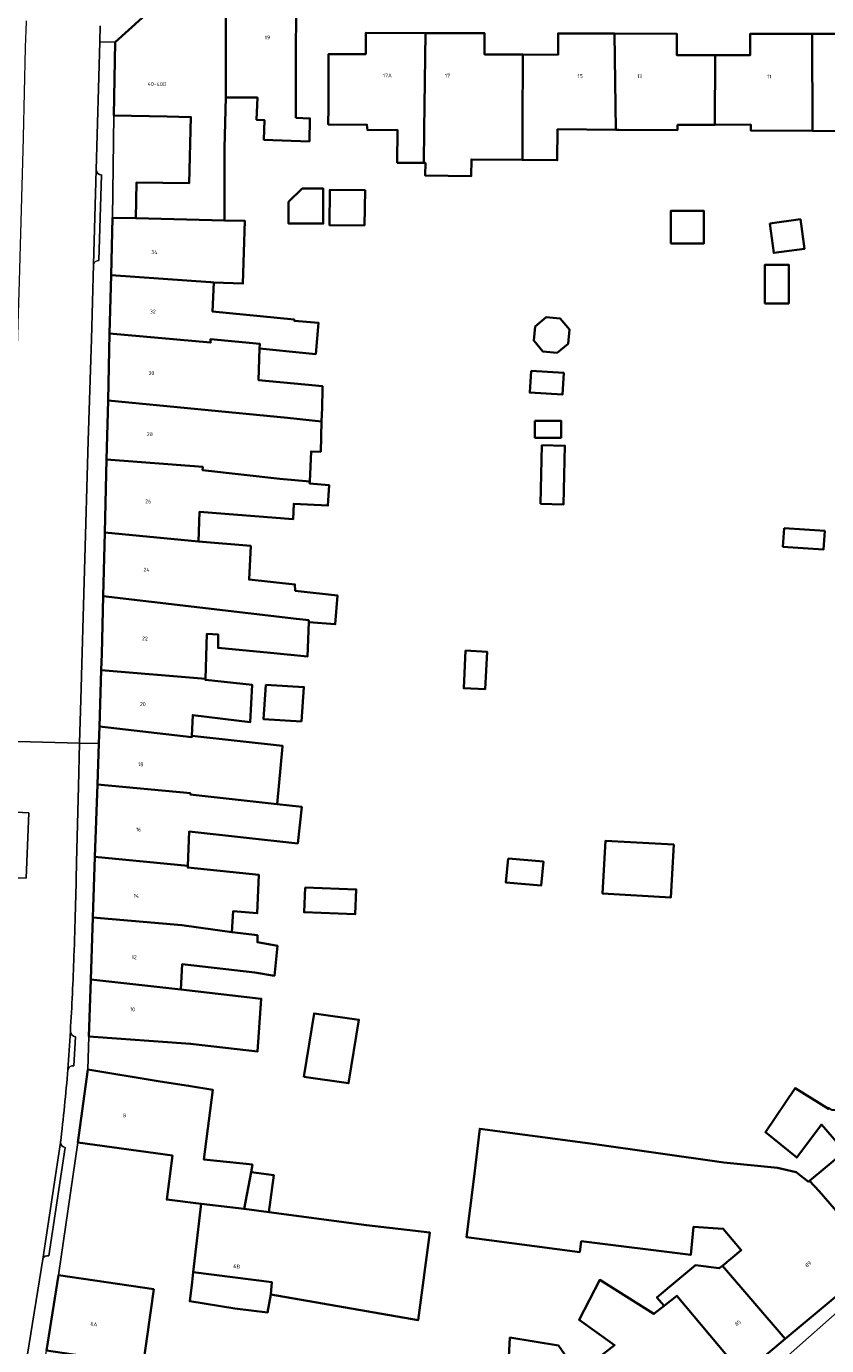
# Model space of a CAD drawing. Header units: metres. Extents: x 197700 to 204338, y 317132 to 325229.
# Tile 851 of 1056: x 202798 to 202874, y 320112 to 320236. Entities that reach past the tile are written whole.
import ezdxf
from ezdxf.enums import TextEntityAlignment as Align

# ---------------------------------------------------------------- set-up
doc = ezdxf.new("R2010")
doc.units = ezdxf.units.M
for name, color, linetype, lineweight in [('B-WE-OG-BEBOUWING-GV', 7, 'Continuous', 35), ('B-WE-OG-BEBOUWING-T18', 10, 'Continuous', 18), ('B-WE-OG-TERREIN_ERF-GV', 7, 'Continuous', 18), ('B-WE-VH-VERHARDING_ASFALT-GV', 252, 'Continuous', 18), ('B-WE-VH-VERHARDING_BETONSTRAATSTEEN-GV', 252, 'Continuous', 18), ('B-WE-VH-VERHARDING_STRAATBAKSTEEN-GV', 252, 'Continuous', 18), ('B-WE-VH-VERHARDING_TEGEL-GV', 252, 'Continuous', 18)]:
    doc.layers.add(name, color=color, linetype=linetype, lineweight=lineweight)
doc.styles.add('NLCS-ISO-M200-T18', font='NLCS-ISO.ttf', dxfattribs={"height": 0.36})

msp = doc.modelspace()

# ---------------------------------------------------------------- linework, layer by layer
at = {"layer": 'B-WE-OG-BEBOUWING-GV'}
for points in [[(202811.682, 320227.584), (202812.791, 320227.562), (202813.915, 320227.539), (202813.756, 320221.35), (202808.803, 320221.404), (202808.751, 320218.052), (202817.055, 320217.851), (202817.064, 320224.671), (202817.178, 320229.394), (202817.178, 320237.954), (202810.595, 320237.973), (202806.821, 320234.568), (202806.683, 320227.684)], [(202823.752, 320227.465), (202823.767, 320232.935), (202823.781, 320237.935), (202817.178, 320237.954), (202817.178, 320229.394), (202820.15, 320229.378), (202820.071, 320227.291), (202820.808, 320227.264), (202820.761, 320225.414), (202825.035, 320225.26), (202825.082, 320227.412)], [(202835.918, 320235.428), (202830.316, 320235.444), (202830.31, 320233.444), (202826.82, 320233.454), (202826.806, 320228.454), (202826.802, 320226.857), (202830.422, 320226.817), (202830.49, 320226.324), (202833.288, 320226.343), (202833.269, 320223.255), (202835.747, 320223.24), (202835.791, 320226.36)], [(202845.016, 320223.528), (202845.009, 320226.836), (202845.049, 320233.403), (202841.454, 320233.413), (202841.46, 320235.413), (202835.918, 320235.428), (202835.791, 320226.36), (202835.747, 320223.24), (202835.904, 320223.239), (202835.897, 320222.058), (202840.211, 320222.014), (202840.227, 320223.577)], [(202845.049, 320233.403), (202845.009, 320226.836), (202845.016, 320223.528), (202848.277, 320223.495), (202848.307, 320226.394), (202853.767, 320226.356), (202853.658, 320235.38), (202848.359, 320235.393), (202848.355, 320233.393)], [(202853.767, 320226.356), (202854.057, 320226.354), (202859.547, 320226.316), (202859.563, 320226.8), (202863.071, 320226.82), (202863.103, 320233.353), (202859.488, 320233.365), (202859.493, 320235.365), (202853.658, 320235.38)], [(202863.103, 320233.353), (202863.071, 320226.82), (202866.426, 320226.839), (202866.432, 320226.284), (202872.227, 320226.257), (202872.204, 320235.342), (202866.366, 320235.343), (202866.366, 320233.343)], [(202872.227, 320226.257), (202877.629, 320226.232), (202877.632, 320226.753), (202881.038, 320226.767), (202881.296, 320226.768), (202881.324, 320233.325), (202877.527, 320233.341), (202877.527, 320235.341), (202872.204, 320235.342)], [(202823.073, 320219.588), (202823.073, 320217.551), (202826.32, 320217.551), (202826.32, 320220.831), (202824.354, 320220.831)], [(202830.201, 320217.361), (202830.252, 320220.679), (202826.951, 320220.722), (202826.908, 320217.412)], [(202816.057, 320212.029), (202818.79, 320211.918), (202818.985, 320217.804), (202817.055, 320217.851), (202808.751, 320218.052), (202806.553, 320218.105), (202806.422, 320212.707), (202815.756, 320212.068)], [(202858.946, 320215.672), (202862.028, 320215.672), (202862.028, 320218.752), (202858.946, 320218.752)], [(202868.22, 320217.568), (202868.593, 320214.795), (202871.461, 320215.18), (202871.088, 320217.953)], [(202867.761, 320210.056), (202869.995, 320210.056), (202869.995, 320213.686), (202867.761, 320213.686)], [(202806.289, 320207.251), (202815.751, 320206.388), (202815.759, 320206.716), (202820.372, 320206.276), (202820.357, 320205.833), (202824.69, 320205.396), (202825.621, 320205.302), (202825.865, 320208.254), (202823.619, 320208.414), (202823.606, 320208.55), (202815.945, 320209.295), (202816.057, 320212.029), (202815.756, 320212.068), (202806.422, 320212.707)], [(202846.201, 320207.904), (202846.079, 320206.573), (202846.934, 320205.546), (202848.265, 320205.425), (202849.292, 320206.28), (202849.413, 320207.61), (202848.558, 320208.637), (202847.227, 320208.759)], [(202820.357, 320205.833), (202820.372, 320206.276), (202815.759, 320206.716), (202815.751, 320206.388), (202806.289, 320207.251), (202806.136, 320200.941), (202822.973, 320199.315), (202826.173, 320198.97), (202826.209, 320200.254), (202826.259, 320202.018), (202826.267, 320202.291), (202824.595, 320202.453), (202820.262, 320202.873)], [(202845.82, 320203.721), (202845.696, 320201.691), (202848.766, 320201.504), (202848.889, 320203.534)], [(202806.136, 320200.941), (202806.002, 320195.424), (202815.021, 320194.729), (202815.005, 320194.43), (202822.252, 320193.613), (202825.058, 320193.343), (202825.19, 320196.18), (202826.093, 320196.151), (202826.173, 320198.97), (202822.973, 320199.315)], [(202846.19, 320199.054), (202846.19, 320197.46), (202848.633, 320197.46), (202848.633, 320199.054)], [(202846.711, 320191.258), (202848.869, 320191.205), (202849.003, 320196.709), (202846.845, 320196.761)], [(202805.835, 320188.557), (202814.628, 320187.727), (202814.728, 320190.522), (202823.5, 320189.805), (202823.564, 320191.261), (202826.761, 320191.087), (202826.873, 320193.011), (202825.05, 320193.181), (202825.058, 320193.343), (202822.252, 320193.613), (202815.005, 320194.43), (202815.021, 320194.729), (202806.002, 320195.424)], [(202814.628, 320187.727), (202805.835, 320188.557), (202805.691, 320182.604), (202823.807, 320180.461), (202824.968, 320180.339), (202824.962, 320180.152), (202827.453, 320179.967), (202827.655, 320182.668), (202823.707, 320183.105), (202823.675, 320183.7), (202819.376, 320184.159), (202819.525, 320187.307)], [(202869.579, 320188.987), (202869.455, 320187.231), (202873.243, 320186.962), (202873.368, 320188.718)], [(202821.378, 320177.277), (202824.855, 320176.949), (202824.962, 320180.152), (202824.968, 320180.339), (202823.807, 320180.461), (202805.691, 320182.604), (202805.559, 320177.191), (202805.507, 320175.663), (202815.271, 320174.85), (202815.416, 320179.065), (202816.46, 320179.015), (202816.453, 320177.742)], [(202839.686, 320177.488), (202839.501, 320173.962), (202841.509, 320173.857), (202841.693, 320177.383)], [(202814.011, 320169.485), (202814.084, 320171.443), (202819.473, 320170.787), (202819.643, 320174.288), (202815.267, 320174.743), (202815.271, 320174.85), (202805.507, 320175.663), (202805.328, 320170.371), (202814.007, 320169.384)], [(202824.297, 320170.844), (202824.507, 320174.061), (202820.94, 320174.271), (202820.73, 320171.054)], [(202805.273, 320168.76), (202805.143, 320164.936), (202813.858, 320164.107), (202813.854, 320163.975), (202821.996, 320163.085), (202822.513, 320168.493), (202822.517, 320168.541), (202814.011, 320169.485), (202814.007, 320169.384), (202805.328, 320170.371)], [(202805.143, 320164.936), (202804.913, 320158.142), (202813.623, 320157.299), (202813.736, 320160.506), (202823.933, 320159.395), (202824.314, 320162.832), (202821.996, 320163.085), (202813.854, 320163.975), (202813.858, 320164.107)], [(202859.22, 320159.289), (202852.804, 320159.647), (202852.528, 320154.7), (202858.944, 320154.342)], [(202817.763, 320151.064), (202817.881, 320153.052), (202820.142, 320152.844), (202820.282, 320156.454), (202813.617, 320157.134), (202813.623, 320157.299), (202804.913, 320158.142), (202804.72, 320152.463), (202813.071, 320151.733)], [(202843.669, 320157.984), (202843.455, 320155.73), (202846.76, 320155.448), (202846.975, 320157.703)], [(202824.621, 320155.279), (202824.523, 320152.94), (202829.326, 320152.752), (202829.425, 320155.091)], [(202817.763, 320151.064), (202813.071, 320151.733), (202804.72, 320152.463), (202804.523, 320146.649), (202812.972, 320145.683), (202813.08, 320148.066), (202819.919, 320147.282), (202821.749, 320146.984), (202822.019, 320149.804), (202820.146, 320150.13), (202820.15, 320150.788)], [(202804.523, 320146.649), (202804.341, 320141.295), (202813.879, 320140.608), (202820.153, 320139.871), (202820.506, 320144.822), (202812.972, 320145.683)], [(202824.489, 320137.5), (202828.702, 320136.905), (202829.673, 320142.861), (202825.46, 320143.456)], [(202803.3, 320131.339), (202812.172, 320130.12), (202811.641, 320125.988), (202814.87, 320125.592), (202818.903, 320125.114), (202819.552, 320128.562), (202819.685, 320129.267), (202815.133, 320129.734), (202815.965, 320136.285), (202813.692, 320136.672), (202811.038, 320137.075), (202804.236, 320138.186)], [(202878.47, 320120.284), (202878.491, 320120.301), (202886.569, 320127.558), (202880.387, 320134.301), (202874.007, 320134.419), (202873.725, 320134.584), (202873.712, 320134.487), (202870.585, 320136.437), (202867.8, 320132.324), (202870.751, 320129.931), (202873.067, 320133.019), (202875.265, 320130.508), (202871.935, 320127.739), (202872.859, 320126.768)], [(202840.438, 320127.891), (202839.777, 320122.458), (202850.394, 320121.061), (202850.525, 320122.083), (202860.804, 320120.797), (202861.054, 320123.418), (202863.843, 320123.248), (202865.541, 320121.256), (202863.764, 320119.782), (202869.663, 320112.911), (202878.47, 320120.284), (202872.859, 320126.768), (202871.935, 320127.739), (202871.842, 320127.662), (202870.679, 320128.546), (202868.951, 320128.956), (202863.891, 320129.477), (202851.356, 320131.263), (202841.015, 320132.632)], [(202821.233, 320124.804), (202821.696, 320128.277), (202819.552, 320128.562), (202818.903, 320125.114)], [(202818.903, 320125.114), (202814.87, 320125.592), (202814.126, 320119.192), (202821.515, 320118.236), (202821.405, 320117.087), (202835.22, 320114.663), (202836.309, 320122.914), (202830.383, 320123.584), (202821.233, 320124.804)], [(202814.015, 320118.236), (202813.807, 320116.445), (202818.04, 320115.783), (202821.099, 320115.408), (202821.405, 320117.087), (202821.515, 320118.236), (202814.126, 320119.192)], [(202869.663, 320112.911), (202863.764, 320119.782), (202863.481, 320119.547), (202861.243, 320119.822), (202858.804, 320117.8), (202857.632, 320116.814), (202858.303, 320116.017), (202859.503, 320116.965), (202865.678, 320109.583)], [(202801.487, 320118.91), (202800.369, 320111.815), (202809.438, 320110.485), (202810.418, 320117.58)], [(202857.815, 320103.014), (202865.678, 320109.583), (202859.503, 320116.965), (202858.303, 320116.017), (202857.341, 320115.257), (202852.271, 320118.449), (202850.328, 320114.718), (202853.658, 320112.344), (202851.223, 320110.419)], [(202844.729, 320105.242), (202845.238, 320105.668), (202851.694, 320097.89), (202851.901, 320098.073), (202857.815, 320103.014), (202851.223, 320110.419), (202850.252, 320109.651), (202848.391, 320112.306), (202843.842, 320113.043), (202843.648, 320109.529), (202838.054, 320109.692), (202837.839, 320105.534)]]:
    msp.add_lwpolyline(points, close=True, dxfattribs=at)
at = {"layer": 'B-WE-OG-TERREIN_ERF-GV'}
for points in [[(202823.781, 320237.935), (202823.767, 320232.935), (202823.752, 320227.465), (202825.082, 320227.412), (202825.035, 320225.26), (202820.761, 320225.414), (202820.808, 320227.264), (202820.071, 320227.291), (202820.15, 320229.378), (202817.178, 320229.394), (202817.064, 320224.671), (202817.055, 320217.851), (202818.985, 320217.804), (202818.79, 320211.918), (202816.057, 320212.029), (202815.945, 320209.295), (202823.606, 320208.55), (202823.619, 320208.414), (202825.865, 320208.254), (202825.621, 320205.302), (202824.69, 320205.396), (202820.357, 320205.833), (202820.262, 320202.873), (202824.595, 320202.453), (202826.267, 320202.291), (202826.259, 320202.018), (202826.209, 320200.254), (202826.173, 320198.97), (202826.093, 320196.151), (202825.19, 320196.18), (202825.058, 320193.343), (202825.05, 320193.181), (202826.873, 320193.011), (202826.761, 320191.087), (202823.564, 320191.261), (202823.5, 320189.805), (202814.728, 320190.522), (202814.628, 320187.727), (202819.525, 320187.307), (202819.376, 320184.159), (202823.675, 320183.7), (202823.707, 320183.105), (202827.655, 320182.668), (202827.453, 320179.967), (202824.962, 320180.152), (202824.855, 320176.949), (202821.378, 320177.277), (202816.453, 320177.742), (202816.46, 320179.015), (202815.416, 320179.065), (202815.271, 320174.85), (202815.267, 320174.743), (202819.643, 320174.288), (202819.473, 320170.787), (202814.084, 320171.443), (202814.011, 320169.485), (202822.517, 320168.541), (202822.513, 320168.493), (202821.996, 320163.085), (202824.314, 320162.832), (202823.933, 320159.395), (202813.736, 320160.506), (202813.623, 320157.299), (202813.617, 320157.134), (202820.282, 320156.454), (202820.142, 320152.844), (202817.881, 320153.052), (202817.763, 320151.064), (202820.15, 320150.788), (202820.146, 320150.13), (202822.019, 320149.804), (202821.749, 320146.984), (202819.919, 320147.282), (202813.08, 320148.066), (202812.972, 320145.683), (202820.506, 320144.822), (202820.153, 320139.871), (202813.879, 320140.608), (202804.341, 320141.295), (202804.236, 320138.186), (202811.038, 320137.075), (202813.692, 320136.672), (202815.965, 320136.285), (202815.133, 320129.734), (202819.685, 320129.267), (202819.552, 320128.562), (202821.696, 320128.277), (202821.233, 320124.804), (202830.383, 320123.584), (202836.309, 320122.914), (202835.22, 320114.663), (202821.405, 320117.087), (202821.099, 320115.408), (202818.04, 320115.783), (202813.807, 320116.445), (202814.015, 320118.236), (202814.126, 320119.192), (202814.87, 320125.592), (202811.641, 320125.988), (202812.172, 320130.12), (202803.3, 320131.339), (202801.487, 320118.91), (202810.418, 320117.58), (202809.438, 320110.485)], [(202877.629, 320226.232), (202872.227, 320226.257), (202866.432, 320226.284), (202866.426, 320226.839), (202863.071, 320226.82), (202859.563, 320226.8), (202859.547, 320226.316), (202854.057, 320226.354), (202853.767, 320226.356), (202848.307, 320226.394), (202848.277, 320223.495), (202845.016, 320223.528), (202840.227, 320223.577), (202840.211, 320222.014), (202835.897, 320222.058), (202835.904, 320223.239), (202835.747, 320223.24), (202833.269, 320223.255), (202833.288, 320226.343), (202830.49, 320226.324), (202830.422, 320226.817), (202826.802, 320226.857), (202826.806, 320228.454), (202826.82, 320233.454), (202830.31, 320233.444), (202830.316, 320235.444), (202835.918, 320235.428), (202841.46, 320235.413), (202841.454, 320233.413), (202845.049, 320233.403), (202848.355, 320233.393), (202848.359, 320235.393), (202853.658, 320235.38), (202859.493, 320235.365), (202859.488, 320233.365), (202863.103, 320233.353), (202866.366, 320233.343), (202866.366, 320235.343), (202872.204, 320235.342), (202877.527, 320235.341)], [(202851.223, 320110.419), (202853.658, 320112.344), (202850.328, 320114.718), (202852.271, 320118.449), (202857.341, 320115.257), (202858.303, 320116.017), (202857.632, 320116.814), (202858.804, 320117.8), (202861.243, 320119.822), (202863.481, 320119.547), (202863.764, 320119.782), (202865.541, 320121.256), (202863.843, 320123.248), (202861.054, 320123.418), (202860.804, 320120.797), (202850.525, 320122.083), (202850.394, 320121.061), (202839.777, 320122.458), (202840.438, 320127.891), (202841.015, 320132.632), (202851.356, 320131.263), (202863.891, 320129.477), (202868.951, 320128.956), (202870.679, 320128.546), (202871.842, 320127.662), (202871.935, 320127.739), (202875.265, 320130.508), (202873.067, 320133.019), (202870.751, 320129.931), (202867.8, 320132.324), (202870.585, 320136.437), (202873.712, 320134.487)], [(202843.648, 320109.529), (202843.842, 320113.043), (202848.391, 320112.306), (202850.252, 320109.651)]]:
    msp.add_lwpolyline(points, dxfattribs=at)
for points in [[(202812.791, 320227.562), (202811.682, 320227.584), (202806.683, 320227.684), (202806.553, 320218.105), (202808.751, 320218.052), (202808.803, 320221.404), (202813.756, 320221.35), (202813.915, 320227.539)], [(202823.073, 320219.588), (202824.354, 320220.831), (202826.32, 320220.831), (202826.32, 320217.551), (202823.073, 320217.551)], [(202826.951, 320220.722), (202830.252, 320220.679), (202830.201, 320217.361), (202826.908, 320217.412)], [(202858.946, 320215.672), (202858.946, 320218.752), (202862.028, 320218.752), (202862.028, 320215.672)], [(202868.22, 320217.568), (202871.088, 320217.953), (202871.461, 320215.18), (202868.593, 320214.795)], [(202867.761, 320210.056), (202867.761, 320213.686), (202869.995, 320213.686), (202869.995, 320210.056)], [(202846.201, 320207.904), (202847.227, 320208.759), (202848.558, 320208.637), (202849.413, 320207.61), (202849.292, 320206.28), (202848.265, 320205.425), (202846.934, 320205.546), (202846.079, 320206.573)], [(202845.82, 320203.721), (202848.889, 320203.534), (202848.766, 320201.504), (202845.696, 320201.691)], [(202846.19, 320199.054), (202848.633, 320199.054), (202848.633, 320197.46), (202846.19, 320197.46)], [(202846.711, 320191.258), (202846.845, 320196.761), (202849.003, 320196.709), (202848.869, 320191.205)], [(202869.579, 320188.987), (202873.368, 320188.718), (202873.243, 320186.962), (202869.455, 320187.231)], [(202839.686, 320177.488), (202841.693, 320177.383), (202841.509, 320173.857), (202839.501, 320173.962)], [(202824.297, 320170.844), (202820.73, 320171.054), (202820.94, 320174.271), (202824.507, 320174.061)], [(202859.22, 320159.289), (202858.944, 320154.342), (202852.528, 320154.7), (202852.804, 320159.647)], [(202843.669, 320157.984), (202846.975, 320157.703), (202846.76, 320155.448), (202843.455, 320155.73)], [(202824.621, 320155.279), (202829.425, 320155.091), (202829.326, 320152.752), (202824.523, 320152.94)], [(202824.489, 320137.5), (202825.46, 320143.456), (202829.673, 320142.861), (202828.702, 320136.905)]]:
    msp.add_lwpolyline(points, close=True, dxfattribs=at)
at = {"layer": 'B-WE-VH-VERHARDING_ASFALT-GV'}
msp.add_lwpolyline([(202911.915, 320144.959), (202909.716, 320147.142), (202909.543, 320146.953), (202906.96, 320144.355), (202902.964, 320140.556), (202862.366, 320104.668), (202807.439, 320055.528), (202809.56, 320053.322)], close=True, dxfattribs=at)
at = {"layer": 'B-WE-VH-VERHARDING_BETONSTRAATSTEEN-GV'}
for points in [[(202805.034, 320222.586), (202804.78, 320213.715)], [(202805.289, 320214.079), (202805.522, 320222.116)], [(202802.93, 320138.551), (202803.082, 320141.242)], [(202801.675, 320131.35), (202800.007, 320120.411)], [(202800.579, 320120.705), (202802.124, 320130.878)]]:
    msp.add_lwpolyline(points, dxfattribs=at)
for points in [[(202805.522, 320222.116, -0.3841553), (202805.034, 320222.586)], [(202804.78, 320213.715, -0.3750709), (202805.289, 320214.079)], [(202802.604, 320141.781, -0.0058476), (202802.363, 320138.183)], [(202803.082, 320141.242, -0.3451296), (202802.604, 320141.781)], [(202802.363, 320138.183, -0.3585531), (202802.93, 320138.551)], [(202802.124, 320130.878, -0.3853052), (202801.675, 320131.35)], [(202800.007, 320120.411, -0.4006048), (202800.579, 320120.705)]]:
    msp.add_lwpolyline(points, format="xyb", dxfattribs=at)
at = {"layer": 'B-WE-VH-VERHARDING_STRAATBAKSTEEN-GV'}
for points in [[(202798.457, 320236.578), (202798.454, 320236.488), (202798.377, 320234.091), (202798.376, 320234.035), (202798.176, 320225.656), (202798.174, 320225.561), (202797.788, 320212.149), (202797.664, 320208.123), (202797.422, 320199.667), (202797.414, 320199.465), (202797.243, 320195.071), (202797.241, 320195.026), (202796.911, 320182.892), (202796.746, 320176.755), (202796.614, 320171.947), (202796.532, 320168.978), (202803.474, 320168.809), (202803.595, 320172.908), (202804.284, 320197.166), (202804.59, 320206.703), (202804.78, 320213.715), (202805.034, 320222.586), (202805.355, 320234.593), (202805.39, 320236.099)], [(202803.18, 320157.638), (202803.354, 320164.736), (202803.474, 320168.809), (202796.532, 320168.978), (202796.501, 320167.834), (202796.49, 320167.401), (202796.358, 320162.38), (202798.712, 320162.269), (202798.462, 320156.155), (202796.198, 320156.233), (202796.157, 320154.67)], [(202789.767, 320057.799), (202791.42, 320067.71), (202797.147, 320102.588), (202800.007, 320120.411), (202801.675, 320131.35)]]:
    msp.add_lwpolyline(points, dxfattribs=at)
msp.add_lwpolyline([(202796.198, 320156.233), (202798.462, 320156.155), (202798.712, 320162.269), (202796.358, 320162.38)], close=True, dxfattribs=at)
for points in [[(202802.936, 320148.837, 0.0054529), (202803.18, 320157.638)], [(202802.604, 320141.781, 0.0076362), (202802.936, 320148.837)], [(202802.363, 320138.183, 0.0058476), (202802.604, 320141.781)], [(202801.675, 320131.35, 0.0108816), (202802.363, 320138.183)]]:
    msp.add_lwpolyline(points, format="xyb", dxfattribs=at)
at = {"layer": 'B-WE-VH-VERHARDING_TEGEL-GV'}
for points in [[(202805.39, 320236.099), (202805.355, 320234.593), (202806.821, 320234.568), (202810.595, 320237.973), (202817.178, 320237.954), (202823.781, 320237.935), (202919.068, 320237.797), (202918.698, 320239.323), (202918.583, 320239.798)], [(202806.002, 320195.424), (202806.136, 320200.941), (202806.289, 320207.251), (202806.422, 320212.707), (202806.553, 320218.105), (202806.683, 320227.684), (202806.821, 320234.568), (202805.355, 320234.593), (202805.034, 320222.586)], [(202805.522, 320222.116), (202805.289, 320214.079)], [(202804.78, 320213.715), (202804.59, 320206.703), (202804.284, 320197.166), (202803.595, 320172.908), (202803.474, 320168.809), (202805.273, 320168.76), (202805.328, 320170.371), (202805.507, 320175.663), (202805.559, 320177.191), (202805.691, 320182.604), (202805.835, 320188.557), (202806.002, 320195.424)], [(202798.647, 320100.896), (202799.511, 320106.374), (202800.369, 320111.815), (202801.487, 320118.91), (202803.3, 320131.339), (202804.236, 320138.186), (202804.341, 320141.295), (202804.523, 320146.649), (202804.72, 320152.463), (202804.913, 320158.142), (202805.143, 320164.936), (202805.273, 320168.76), (202803.474, 320168.809), (202803.354, 320164.736), (202803.18, 320157.638)], [(202862.366, 320104.668), (202902.964, 320140.556), (202906.96, 320144.355), (202909.543, 320146.953), (202909.716, 320147.142), (202908.247, 320147.791), (202907.643, 320146.424), (202907.266, 320146.468), (202900.186, 320139.79), (202895.605, 320135.675), (202890.394, 320130.994), (202886.569, 320127.558), (202878.491, 320120.301), (202878.47, 320120.284), (202869.663, 320112.911), (202865.678, 320109.583)], [(202803.082, 320141.242), (202802.93, 320138.551)], [(202802.124, 320130.878), (202800.579, 320120.705)], [(202800.007, 320120.411), (202797.147, 320102.588)]]:
    msp.add_lwpolyline(points, dxfattribs=at)
for points in [[(202805.034, 320222.586, 0.3841553), (202805.522, 320222.116)], [(202805.289, 320214.079, 0.3750709), (202804.78, 320213.715)], [(202803.18, 320157.638, -0.0054529), (202802.936, 320148.837)], [(202802.936, 320148.837, -0.0076362), (202802.604, 320141.781)], [(202802.604, 320141.781, 0.3451296), (202803.082, 320141.242)], [(202802.363, 320138.183, -0.0108816), (202801.675, 320131.35)], [(202802.93, 320138.551, 0.3585531), (202802.363, 320138.183)], [(202801.675, 320131.35, 0.3853052), (202802.124, 320130.878)], [(202800.579, 320120.705, 0.4006048), (202800.007, 320120.411)]]:
    msp.add_lwpolyline(points, format="xyb", dxfattribs=at)

# ---------------------------------------------------------------- texts
at = {"layer": 'B-WE-OG-BEBOUWING-T18', "style": 'NLCS-ISO-M200-T18'}
for s, p in [('19', (202821.086, 320235.008)), ('11', (202868.171, 320231.343))]:
    msp.add_text(s, height=0.36, dxfattribs=at).set_placement(p, align=Align.MIDDLE)
for s, rotation, p in [('17A', 359.9, (202832.346, 320231.438)), ('17', 359.9, (202837.982, 320231.422)), ('40-40D', 358.9, (202810.743, 320230.637)), ('15', 359.9, (202850.436, 320231.388)), ('13', 359.9, (202856.003, 320231.374)), ('34', 358.7, (202810.476, 320214.875)), ('32', 358.6, (202810.34, 320209.295)), ('30', 358.7, (202810.2, 320203.534)), ('28', 358.7, (202810.061, 320197.799)), ('26', 358.7, (202809.907, 320191.485)), ('24', 358.7, (202809.752, 320185.075)), ('22', 358.6, (202809.595, 320178.621)), ('20', 358.1, (202809.401, 320172.472)), ('18', 358.1, (202809.209, 320166.823)), ('16', 358.1, (202809.002, 320160.707)), ('14', 358.1, (202808.791, 320154.47)), ('12', 358.1, (202808.596, 320148.724)), ('10', 358.1, (202808.43, 320143.837)), ('8', 352.3, (202807.684, 320133.879)), ('6B', 353.4, (202818.214, 320119.719)), ('89', 39.9, (202871.809, 320119.924)), ('6A', 351.1, (202804.811, 320114.307)), ('85', 39.8, (202865.214, 320114.407))]:
    msp.add_text(s, height=0.36, rotation=rotation, dxfattribs=at).set_placement(p, align=Align.MIDDLE)

doc.saveas('drawing.dxf')
